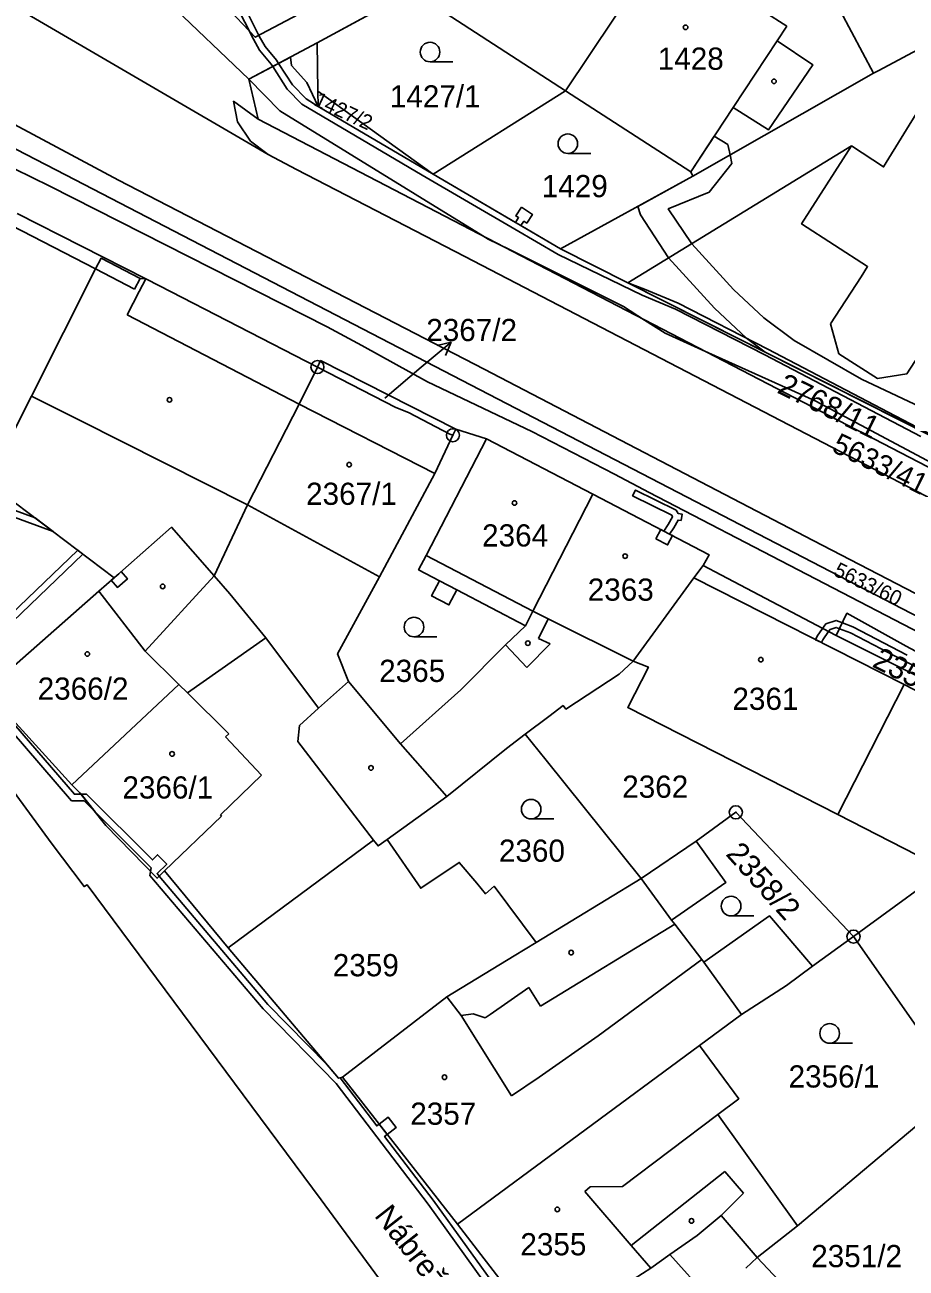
# Model space of a CAD drawing. Extents: x -644096 to -634268, y -1141430 to -1133463.
# Drawn here: x -638968.4 to -638900.9, y -1138689.3 to -1138594 of the extents above; entities that cross this region are included whole.
import ezdxf

# ---------------------------------------------------------------- set-up
doc = ezdxf.new("R2010")
doc.units = 0
for name, color, linetype in [('_CIVIL_CONSTRUCTION', 7, 'Continuous'), ('B_Hranice _3D', 7, 'Continuous'), ('M_Svah_Nasyp', 7, 'Continuous'), ('M_Svah_Zarez', 7, 'Continuous'), ('svrsek_osa_sjezdy', 7, 'Continuous'), ('svrsek_osa_terminal_VRT', 7, 'Continuous'), ('svrsek_osa_VRT', 7, 'Continuous'), ('svrsek_popisy_VRT', 7, 'Continuous'), ('terminal_VRT', 7, 'Continuous')]:
    doc.layers.add(name, color=color, linetype=linetype)

msp = doc.modelspace()

# ---------------------------------------------------------------- linework, layer by layer
at = {"layer": '_CIVIL_CONSTRUCTION'}
for centre, radius in [((-638945.97, -1138620.25), 0.5), ((-638945.97, -1138620.25), 0.0303), ((-638935.59, -1138625.47), 0.5), ((-638935.59, -1138625.47), 0.0303), ((-638913.93, -1138654.35), 0.5), ((-638913.93, -1138654.35), 0.0303), ((-638904.92, -1138663.87), 0.5), ((-638904.92, -1138663.87), 0.0303)]:
    msp.add_circle(centre, radius, dxfattribs=at)
at = {"layer": 'B_Hranice _3D'}
for points in [[(-638890.78, -1138563.36), (-638950.73, -1138594.99), (-638955.48, -1138589.96)], [(-638957.37, -1138592.33), (-638951.22, -1138598.21), (-638945.99, -1138595.43), (-638936.57, -1138590.3)], [(-638952.87, -1138591.15), (-638950.86, -1138595.14), (-638950.4, -1138595.99), (-638949.5, -1138597.05), (-638949.38, -1138597.23), (-638948.28, -1138598.97), (-638947.16, -1138600.12), (-638937.96, -1138605.55), (-638930.85, -1138609.69), (-638927.54, -1138611.62), (-638921.11, -1138614.74), (-638918.56, -1138615.81), (-638911.72, -1138619.32), (-638899.76, -1138625.58)], [(-638892.01, -1138629.03), (-638922.19, -1138613.8), (-638927.35, -1138611.2), (-638930.38, -1138609.42), (-638930.81, -1138609.17), (-638937.1, -1138605.48), (-638945.92, -1138600.3), (-638946.84, -1138599.72), (-638947.88, -1138598.65), (-638948.94, -1138597), (-638949.1, -1138596.75), (-638949.98, -1138595.71), (-638950.42, -1138594.9), (-638952.43, -1138590.91)], [(-638890.03, -1138630.03), (-638922.19, -1138613.8), (-638927.35, -1138611.2), (-638937.1, -1138605.48), (-638945.92, -1138600.3), (-638946.77, -1138598.45), (-638947.95, -1138597.16), (-638948.02, -1138596.51), (-638951.22, -1138598.21), (-638948.85, -1138600.63), (-638933.29, -1138610.21), (-638932.89, -1138610.46), (-638931.27, -1138611.26), (-638922.52, -1138615.61), (-638920.91, -1138616.65), (-638919.35, -1138617.65), (-638916.54, -1138618.92), (-638907.85, -1138622.83), (-638891.14, -1138631.75)], [(-638898.9, -1138623.72), (-638904.31, -1138621.18), (-638909.45, -1138618.21), (-638911.78, -1138616.47), (-638914.1, -1138614.31), (-638917.31, -1138610.81), (-638919.1, -1138608.14), (-638915.96, -1138606.85), (-638914.23, -1138604.66), (-638914.36, -1138604.01), (-638917.22, -1138605.64), (-638921.43, -1138607.95), (-638921.22, -1138608.6), (-638919.09, -1138611.9), (-638915.56, -1138615.75), (-638913.1, -1138618.05), (-638911.68, -1138619.1), (-638896.42, -1138626.81)], [(-638846.36, -1138666.97), (-638856.04, -1138661.61), (-638865.43, -1138658.09), (-638868.1, -1138656.7), (-638892.1, -1138644.23), (-638897.74, -1138641.71), (-638920.57, -1138629.85), (-638923.23, -1138628.46), (-638929.55, -1138625.18), (-638937.53, -1138621.38), (-638942.56, -1138618.59), (-638945.22, -1138617.18), (-638966.46, -1138606.39), (-638969.17, -1138605.08)], [(-638968.97, -1138608.49), (-638959.11, -1138613.5), (-638958.06, -1138614.03), (-638945.97, -1138620.25), (-638945.72, -1138619.75), (-638935.37, -1138625.01), (-638933.01, -1138625.74), (-638924.87, -1138629.99), (-638915.96, -1138634.64), (-638916.43, -1138635.45), (-638915.07, -1138636.17), (-638906.25, -1138640.82), (-638899.04, -1138644.41), (-638893.4, -1138646.93), (-638889.02, -1138649.21), (-638888.67, -1138648.48), (-638878.66, -1138653.59), (-638878.8, -1138653.89), (-638876.29, -1138655.07), (-638872.69, -1138657.02), (-638858.2, -1138663.86), (-638848.83, -1138668.46)], [(-638900.82, -1138642.31), (-638904.96, -1138640.14), (-638905.77, -1138639.83), (-638906.25, -1138639.65), (-638907.03, -1138639.92), (-638907.28, -1138640.28), (-638907.7, -1138640.87), (-638907.82, -1138641.13), (-638907.38, -1138641.35), (-638907.26, -1138641.13), (-638906.83, -1138640.51), (-638906.71, -1138640.34), (-638906.25, -1138640.19), (-638905.99, -1138640.29), (-638905.16, -1138640.6), (-638901.04, -1138642.75), (-638899.65, -1138643.43)], [(-638945.23, -1138673.69), (-638949.76, -1138669.07), (-638958.08, -1138659.24), (-638958.25, -1138659.4), (-638958.74, -1138658.89), (-638958.79, -1138659.18)], [(-638958.79, -1138659.18), (-638950.12, -1138669.41), (-638944.53, -1138675.11), (-638937.5, -1138684.36), (-638929.62, -1138695.31), (-638924.62, -1138701), (-638921.63, -1138703.94), (-638916.18, -1138707.85), (-638912.74, -1138712.11), (-638911.9, -1138714.88), (-638909.12, -1138718.35), (-638909.76, -1138722.58), (-638904.83, -1138729.32), (-638903.37, -1138728.5), (-638889.43, -1138750.55)], [(-638929.37, -1138694.78), (-638937.1, -1138684.06), (-638940.82, -1138679.17), (-638940.62, -1138679.01), (-638941.24, -1138678.23), (-638941.43, -1138678.37), (-638944.23, -1138674.68), (-638944.36, -1138674.72), (-638945.23, -1138673.69)]]:
    msp.add_lwpolyline(points, dxfattribs=at)
for points in [[(-638915.58, -1138602.57), (-638917.38, -1138605.31), (-638917.22, -1138605.64), (-638914.36, -1138604.01), (-638914.53, -1138603.21)], [(-638975.05, -1138604.68), (-638975.34, -1138605.51), (-638975.79, -1138606.79), (-638977.19, -1138608.19), (-638984.69, -1138622.55), (-638984.16, -1138625.3), (-638978.54, -1138628.33), (-638966.21, -1138632.84), (-638967.59, -1138631.8), (-638978.34, -1138627.87), (-638983.72, -1138624.98), (-638984.17, -1138622.63), (-638976.79, -1138608.49), (-638975.52, -1138607.23), (-638975.31, -1138607.34), (-638975.43, -1138607.56), (-638975.05, -1138607.75), (-638974.6, -1138606.87), (-638974.97, -1138606.68), (-638975.09, -1138606.9), (-638975.26, -1138606.81), (-638974.89, -1138605.74), (-638974.58, -1138604.85)], [(-638930.34, -1138608.01), (-638930.78, -1138608.68), (-638930.57, -1138608.81), (-638930.81, -1138609.17), (-638930.38, -1138609.42), (-638930.15, -1138609.09), (-638929.94, -1138609.23), (-638929.5, -1138608.56)], [(-638922.19, -1138613.8), (-638892.01, -1138629.03), (-638890.65, -1138627.4), (-638890.13, -1138627.59), (-638890.22, -1138627.82), (-638889.47, -1138628.11), (-638889.11, -1138627.18), (-638889.86, -1138626.89), (-638889.95, -1138627.13), (-638890.81, -1138626.8), (-638892.4, -1138628.71), (-638899.54, -1138625.14), (-638911.48, -1138618.88), (-638918.34, -1138615.35), (-638920.91, -1138614.28)], [(-638918.12, -1138632.01), (-638918.04, -1138631.51), (-638918.34, -1138631.47), (-638918.5, -1138631.22), (-638921.62, -1138629.67), (-638921.84, -1138630.11), (-638918.84, -1138631.6), (-638918.78, -1138631.71), (-638919.1, -1138632.31), (-638919.45, -1138632.82), (-638919.02, -1138633.05), (-638918.68, -1138632.57), (-638918.35, -1138631.97)], [(-638920.05, -1138633.41), (-638919.16, -1138633.87), (-638918.79, -1138633.16), (-638919.02, -1138633.05), (-638919.45, -1138632.82), (-638919.68, -1138632.7)], [(-638964.32, -1138634.27), (-638973.32, -1138642.89), (-638971.88, -1138645.27), (-638964.79, -1138653.47), (-638963.84, -1138653.47), (-638962.99, -1138654.32), (-638964.07, -1138652.97), (-638964.57, -1138652.97), (-638971.48, -1138644.97), (-638972.68, -1138642.97), (-638963.92, -1138634.57)], [(-638961, -1138635.92), (-638961.17, -1138636.08), (-638961.66, -1138636.5), (-638961.75, -1138636.58), (-638961.28, -1138637.13), (-638960.52, -1138636.48)], [(-638964.07, -1138652.97), (-638962.99, -1138654.32), (-638958.69, -1138658.61), (-638958.74, -1138658.89), (-638958.25, -1138659.4), (-638958.08, -1138659.24), (-638958.25, -1138659.04), (-638957.5, -1138658.31), (-638958.21, -1138657.6), (-638958.59, -1138657.99), (-638963.64, -1138652.97)], [(-638941.24, -1138678.23), (-638940.62, -1138679.01), (-638939.95, -1138678.49), (-638940.55, -1138677.7)]]:
    msp.add_lwpolyline(points, close=True, dxfattribs=at)
at = {"layer": 'M_Svah_Nasyp'}
for p, q in [((-638910.03, -1138594.15), (-638919.57, -1138588.02)), ((-638910.76, -1138595.26), (-638910.03, -1138594.15)), ((-638914.12, -1138600.37), (-638910.76, -1138595.26)), ((-638917.38, -1138605.31), (-638914.12, -1138600.37)), ((-638967.86, -1138622.47), (-638962.95, -1138612.74)), ((-638962.95, -1138612.74), (-638959.97, -1138614.28)), ((-638959.97, -1138614.28), (-638959.54, -1138613.46)), ((-638959.61, -1138614.46), (-638959.11, -1138613.5)), ((-638960.53, -1138616.24), (-638959.61, -1138614.46)), ((-638947.36, -1138623.1), (-638960.53, -1138616.24)), ((-638969.52, -1138625.78), (-638967.86, -1138622.47)), ((-638965.22, -1138623.81), (-638967.86, -1138622.47)), ((-638964.13, -1138624.35), (-638965.22, -1138623.81)), ((-638947.36, -1138623.1), (-638936.98, -1138628.41)), ((-638964.13, -1138624.35), (-638951.32, -1138630.81)), ((-638941.22, -1138636.32), (-638951.32, -1138630.81)), ((-638929.47, -1138638.95), (-638937.65, -1138634.68)), ((-638959.16, -1138642), (-638953.87, -1138636.25)), ((-638935.29, -1138637.31), (-638936.61, -1138636.62)), ((-638962.71, -1138637.42), (-638959.16, -1138642)), ((-638928.29, -1138639.54), (-638929.47, -1138638.95)), ((-638929.04, -1138641.05), (-638928.29, -1138639.54)), ((-638921.79, -1138642.77), (-638928.29, -1138639.54)), ((-638931.57, -1138641.52), (-638929.92, -1138643.27)), ((-638929.92, -1138643.27), (-638928.14, -1138641.45)), ((-638928.14, -1138641.45), (-638929.04, -1138641.05)), ((-638959.16, -1138642), (-638956.58, -1138644.55)), ((-638955.91, -1138645.21), (-638952.74, -1138648.34)), ((-638945.89, -1138646.38), (-638947.34, -1138647.71)), ((-638953, -1138648.57), (-638952.74, -1138648.34)), ((-638950.24, -1138651.51), (-638953, -1138648.57)), ((-638947.34, -1138647.71), (-638947.48, -1138648.93)), ((-638947.48, -1138648.93), (-638941.67, -1138656.47)), ((-638950.24, -1138651.51), (-638953.39, -1138654.55)), ((-638953.31, -1138654.64), (-638957.67, -1138658.84)), ((-638953.39, -1138654.55), (-638953.31, -1138654.64)), ((-638918.85, -1138662.6), (-638921.18, -1138659.42)), ((-638918.61, -1138662.92), (-638928.88, -1138669.2)), ((-638916.54, -1138665.62), (-638924.46, -1138671.47)), ((-638916.39, -1138665.83), (-638913.5, -1138669.84)), ((-638934.95, -1138669.9), (-638936.07, -1138668.48)), ((-638929.77, -1138667.76), (-638932.74, -1138669.82)), ((-638929.77, -1138667.76), (-638928.88, -1138669.2)), ((-638934.95, -1138669.9), (-638934.05, -1138669.79)), ((-638931.11, -1138676.07), (-638934.95, -1138669.9)), ((-638933.12, -1138670.08), (-638934.05, -1138669.79)), ((-638932.74, -1138669.82), (-638933.12, -1138670.08)), ((-638924.46, -1138671.47), (-638928.99, -1138674.64)), ((-638931.11, -1138676.07), (-638928.99, -1138674.64)), ((-638915.31, -1138677.49), (-638922.61, -1138683.01)), ((-638921.94, -1138687.51), (-638914.78, -1138681.86)), ((-638913.35, -1138683.51), (-638914.78, -1138681.86)), ((-638925.09, -1138683.03), (-638925.5, -1138683.39)), ((-638925.5, -1138683.39), (-638921.94, -1138687.51)), ((-638922.61, -1138683.01), (-638925.09, -1138683.03)), ((-638915.04, -1138685.22), (-638913.35, -1138683.51)), ((-638920.43, -1138689.25), (-638921.94, -1138687.51)), ((-638918.98, -1138688.22), (-638916, -1138691.51))]:
    msp.add_line(p, q, dxfattribs=at)
msp.add_lwpolyline([(-638914.12, -1138600.37), (-638911.43, -1138602.09), (-638908.03, -1138597.11), (-638910.76, -1138595.26)], dxfattribs=at)
at = {"layer": 'M_Svah_Zarez'}
for centre in [(-638917.777, -1138594.239), (-638911.007, -1138598.369), (-638957.297, -1138622.759), (-638943.537, -1138627.729), (-638930.877, -1138630.659), (-638922.407, -1138634.729), (-638957.817, -1138637.049), (-638929.857, -1138641.399), (-638963.587, -1138642.229), (-638912.017, -1138642.659), (-638957.097, -1138649.879), (-638941.867, -1138650.949), (-638926.537, -1138665.089), (-638936.237, -1138674.639), (-638927.597, -1138684.759), (-638917.327, -1138685.639)]:
    msp.add_circle(centre, 0.175, dxfattribs=at)
at = {"layer": 'svrsek_osa_sjezdy'}
for p, q in [((-638937.343, -1138596.88), (-638935.593, -1138596.88)), ((-638926.793, -1138603.9), (-638925.043, -1138603.9)), ((-638938.573, -1138640.91), (-638936.823, -1138640.91)), ((-638929.603, -1138654.86), (-638927.853, -1138654.86)), ((-638914.293, -1138662.28), (-638912.543, -1138662.28)), ((-638906.743, -1138672.03), (-638904.993, -1138672.03))]:
    msp.add_line(p, q, dxfattribs=at)
for centre in [(-638937.343, -1138596.13), (-638926.793, -1138603.15), (-638938.573, -1138640.16), (-638929.603, -1138654.11), (-638914.293, -1138661.53), (-638906.743, -1138671.28)]:
    msp.add_circle(centre, 0.75, dxfattribs=at)
at = {"layer": 'svrsek_osa_terminal_VRT'}
msp.add_arc((-642050.261, -1145189.597), 8802.25, 41.4131519, 75.3170489, dxfattribs=at)
at = {"layer": 'svrsek_popisy_VRT'}
for p, q in [((-638938.02, -1138620.27), (-638935.721, -1138618.341)), ((-638935.721, -1138618.341), (-638936.81, -1138618.601)), ((-638935.721, -1138618.341), (-638936.166, -1138619.368)), ((-638940.8, -1138622.64), (-638938.02, -1138620.27))]:
    msp.add_line(p, q, dxfattribs=at)
at = {"layer": 'terminal_VRT'}
for p, q in [((-638936.57, -1138590.3), (-638945.99, -1138595.43)), ((-638969.1, -1138592.68), (-638949.74, -1138603.98)), ((-638945.94, -1138599.13), (-638945.99, -1138595.43)), ((-638917.22, -1138605.64), (-638903.38, -1138597.74)), ((-638945.94, -1138599.13), (-638937.1, -1138605.48)), ((-638926.98, -1138599.09), (-638937.1, -1138605.48)), ((-638905.07, -1138603.3), (-638922.19, -1138613.8)), ((-638937.1, -1138605.48), (-638927.35, -1138611.2)), ((-638927.35, -1138611.2), (-638917.22, -1138605.64)), ((-638927.35, -1138611.2), (-638922.19, -1138613.8)), ((-638922.19, -1138613.8), (-638890.33, -1138629.88)), ((-638935.37, -1138625.01), (-638935.59, -1138625.47)), ((-638933.01, -1138625.74), (-638935.37, -1138625.01)), ((-638924.87, -1138629.99), (-638933.01, -1138625.74)), ((-638916.43, -1138635.45), (-638917.14, -1138636.39)), ((-638917.14, -1138636.39), (-638921.79, -1138642.77)), ((-638917.14, -1138636.39), (-638901.05, -1138644.57)), ((-638943.6, -1138644.34), (-638939.61, -1138649.1)), ((-638901.05, -1138644.57), (-638906.11, -1138654.52)), ((-638889.58, -1138650.41), (-638901.05, -1138644.57)), ((-638939.61, -1138649.1), (-638936.05, -1138653.15)), ((-638936.05, -1138653.15), (-638940.63, -1138656.43)), ((-638916.96, -1138656.55), (-638921.18, -1138659.42)), ((-638921.18, -1138659.42), (-638929.22, -1138664.31)), ((-638904.92, -1138663.87), (-638908.07, -1138666.12)), ((-638896.72, -1138675.59), (-638904.92, -1138663.87)), ((-638916.71, -1138672.21), (-638935.24, -1138685.9)), ((-638944.05, -1138674.63), (-638935.24, -1138685.9)), ((-638935.24, -1138685.9), (-638928.7, -1138694.34)), ((-638912.29, -1138688.44), (-638909.21, -1138686.02)), ((-638912.29, -1138688.44), (-638913.16, -1138689.26))]:
    msp.add_line(p, q, dxfattribs=at)
for points in [[(-638926.98, -1138599.09), (-638919.57, -1138588.02), (-638913.5, -1138585.32), (-638913.08, -1138585.13), (-638910.66, -1138584.06)], [(-638910.66, -1138584.06), (-638908.44, -1138588.22), (-638903.38, -1138597.74)], [(-638903.38, -1138597.74), (-638902.98, -1138597.53), (-638887.68, -1138589.35)], [(-638936.57, -1138590.3), (-638936.61, -1138592.85), (-638926.98, -1138599.09)], [(-638945.99, -1138595.43), (-638951.22, -1138598.21), (-638950.5, -1138601.26)], [(-638897.67, -1138749.72), (-638918.36, -1138721.29), (-638918.02, -1138721.03), (-638922.62, -1138714.74), (-638922.97, -1138714.97), (-638931.44, -1138703.41), (-638945.68, -1138684.03), (-638963.61, -1138659.9), (-638963.83, -1138660.04), (-638966.35, -1138656.69), (-638969.47, -1138652.42), (-638969.71, -1138652.59), (-638970.46, -1138651.57), (-638971.13, -1138652.04), (-638979.98, -1138640.25), (-638987.51, -1138629.68), (-638990.37, -1138625.02), (-638992.63, -1138620.52), (-638994.54, -1138615.9), (-638996.9, -1138608.17), (-638997.35, -1138605.81), (-638998.45, -1138601.32), (-638998.55, -1138597.21)], [(-638857.61, -1138659.59), (-638861.76, -1138658.81), (-638864, -1138658.05), (-638964.53, -1138605.92), (-638969, -1138603.58), (-638976.41, -1138600.24), (-638978.73, -1138598.64), (-638980.36, -1138597.52)], [(-638976.49, -1138598.02), (-638973.59, -1138599.32), (-638961.2, -1138605.93), (-638933.19, -1138620.42), (-638908, -1138633.53), (-638876.77, -1138649.71), (-638857.61, -1138659.59)], [(-638937.1, -1138605.48), (-638945.92, -1138600.3), (-638945.94, -1138599.13)], [(-638926.98, -1138599.09), (-638917.38, -1138605.31), (-638917.22, -1138605.64)], [(-638882.12, -1138606.15), (-638892.78, -1138599.37), (-638892.87, -1138599.47), (-638894.57, -1138598.4), (-638895.47, -1138599.67), (-638897.44, -1138598.3), (-638898.26, -1138599.99), (-638899.7, -1138600.19), (-638902.61, -1138604.92), (-638905.07, -1138603.3)], [(-638949.74, -1138603.98), (-638951.09, -1138602.95), (-638952.08, -1138601.48), (-638952.39, -1138599.9), (-638950.5, -1138601.26)], [(-638950.5, -1138601.26), (-638929.03, -1138612.43), (-638891.17, -1138632.09), (-638870.83, -1138642.55)], [(-638905.07, -1138603.3), (-638908.89, -1138609.29), (-638903.84, -1138612.56), (-638904.34, -1138613.35), (-638906.68, -1138616.94), (-638906.05, -1138619.23), (-638903.09, -1138621.14), (-638900.83, -1138620.76), (-638897.96, -1138616.33), (-638892.87, -1138619.6), (-638889.33, -1138614.2), (-638887.89, -1138615.13), (-638882.12, -1138606.15)], [(-638949.74, -1138603.98), (-638947.57, -1138605.13), (-638934.68, -1138611.78), (-638896.11, -1138631.83), (-638872.12, -1138644.28), (-638850.21, -1138655.53), (-638845.35, -1138657.96), (-638833.22, -1138663.51), (-638814.71, -1138671.78), (-638812.93, -1138672.51), (-638811.96, -1138672.94)], [(-638974.55, -1138606.77), (-638983.07, -1138623.61), (-638980.37, -1138624.96), (-638971.4, -1138629.51), (-638969.08, -1138630.68), (-638961.52, -1138636.38)], [(-638945.97, -1138620.25), (-638958.06, -1138614.03), (-638959.11, -1138613.5), (-638959.54, -1138613.46), (-638962.53, -1138611.92), (-638962.95, -1138612.74), (-638971.84, -1138608.16), (-638974.55, -1138606.77)], [(-638945.97, -1138620.25), (-638945.72, -1138619.75), (-638935.37, -1138625.01)], [(-638953.87, -1138636.25), (-638951.32, -1138630.81), (-638947.36, -1138623.1), (-638945.97, -1138620.25)], [(-638935.59, -1138625.47), (-638935.83, -1138625.38), (-638938.99, -1138623.74), (-638939.96, -1138623.35), (-638945.97, -1138620.25)], [(-638935.59, -1138625.47), (-638936.98, -1138628.41), (-638941.22, -1138636.32), (-638944.42, -1138642.2), (-638943.6, -1138644.34)], [(-638933.01, -1138625.74), (-638937.65, -1138634.68), (-638938.22, -1138635.78), (-638936.61, -1138636.62), (-638937.22, -1138637.78), (-638935.9, -1138638.47), (-638935.29, -1138637.31), (-638930.04, -1138640.06)], [(-638924.87, -1138629.99), (-638929.47, -1138638.95), (-638930.04, -1138640.06)], [(-638916.43, -1138635.45), (-638915.96, -1138634.64), (-638924.87, -1138629.99)], [(-638953.87, -1138636.25), (-638957.14, -1138632.52), (-638961.52, -1138636.38)], [(-638949.93, -1138640.99), (-638952.67, -1138637.61), (-638953.87, -1138636.25)], [(-638888.67, -1138648.48), (-638897.92, -1138643.21), (-638900.88, -1138641.63), (-638905.42, -1138639.11), (-638906.25, -1138640.82), (-638915.07, -1138636.17), (-638916.43, -1138635.45)], [(-638961.52, -1138636.38), (-638962.71, -1138637.42), (-638971.36, -1138645.03), (-638964.77, -1138652.25)], [(-638930.04, -1138640.06), (-638931.57, -1138641.52), (-638934.99, -1138644.98), (-638939.61, -1138649.1)], [(-638949.93, -1138640.99), (-638955.91, -1138645.21), (-638956.58, -1138644.55), (-638964.77, -1138652.25)], [(-638943.6, -1138644.34), (-638945.89, -1138646.38), (-638949.93, -1138640.99)], [(-638921.79, -1138642.77), (-638922.85, -1138643.78), (-638926.94, -1138646.44), (-638927.16, -1138646.18), (-638928.25, -1138647.01), (-638930.05, -1138648.37)], [(-638921.79, -1138642.77), (-638920.62, -1138643.23), (-638922.2, -1138646.33), (-638906.11, -1138654.52)], [(-638930.05, -1138648.37), (-638931.48, -1138649.46), (-638936.05, -1138653.15)], [(-638921.18, -1138659.42), (-638928.46, -1138650.35), (-638930.05, -1138648.37)], [(-638964.77, -1138652.25), (-638964.17, -1138652.85), (-638962.16, -1138655.35), (-638958.25, -1138659.4), (-638957.67, -1138658.84), (-638952.79, -1138664.73)], [(-638904.92, -1138663.87), (-638913.93, -1138654.35), (-638916.96, -1138656.55)], [(-638906.11, -1138654.52), (-638898.04, -1138658.64), (-638897.14, -1138656.98), (-638893.79, -1138658.68)], [(-638940.63, -1138656.43), (-638941.32, -1138656.92), (-638941.67, -1138656.47), (-638952.79, -1138664.73)], [(-638929.22, -1138664.31), (-638932.44, -1138660.01), (-638933.1, -1138660.58), (-638933.77, -1138659.78), (-638935.11, -1138658.19), (-638938.05, -1138660.17), (-638940.63, -1138656.43)], [(-638908.07, -1138666.12), (-638911.34, -1138662.28), (-638916.39, -1138665.83), (-638916.54, -1138665.62), (-638918.61, -1138662.92), (-638918.85, -1138662.6), (-638914.7, -1138659.73), (-638916.96, -1138656.55)], [(-638894.03, -1138659.22), (-638896.52, -1138657.74), (-638904.92, -1138663.87)], [(-638952.79, -1138664.73), (-638944.36, -1138674.72), (-638944.05, -1138674.63)], [(-638929.22, -1138664.31), (-638930.9, -1138665.33), (-638936.07, -1138668.48), (-638944.05, -1138674.63)], [(-638908.07, -1138666.12), (-638910.06, -1138667.6), (-638913.5, -1138669.84), (-638916.71, -1138672.21)], [(-638909.21, -1138686.02), (-638915.31, -1138677.49), (-638913.71, -1138676.28), (-638916.71, -1138672.21)], [(-638909.21, -1138686.02), (-638898.46, -1138676.99), (-638896.72, -1138675.59)], [(-638928.7, -1138694.34), (-638924.82, -1138691.06), (-638924.26, -1138691.72), (-638920.43, -1138689.25), (-638918.98, -1138688.22), (-638916.9, -1138686.75), (-638915.04, -1138685.22), (-638912.29, -1138688.44)], [(-638912.29, -1138688.44), (-638909.01, -1138691.93), (-638910.03, -1138692.81)]]:
    msp.add_lwpolyline(points, dxfattribs=at)

# ---------------------------------------------------------------- texts
at = {"layer": 'svrsek_osa_VRT'}
for s, p in [('1428', (-638919.91, -1138597.485)), ('1427/1', (-638940.426, -1138600.375)), ('1429', (-638928.79, -1138607.245)), ('2367/2', (-638937.636, -1138618.265)), ('2367/1', (-638946.836, -1138630.805)), ('2364', (-638933.36, -1138633.995)), ('2363', (-638925.27, -1138638.145)), ('2365', (-638941.24, -1138644.365)), ('2366/2', (-638967.39, -1138645.725)), ('2361', (-638914.19, -1138646.505)), ('2366/1', (-638960.9, -1138653.295)), ('2362', (-638922.63, -1138653.235)), ('2360', (-638932.07, -1138658.135)), ('2359', (-638944.791, -1138666.905)), ('2356/1', (-638909.89, -1138675.425)), ('2357', (-638938.86, -1138678.275)), ('2355', (-638930.43, -1138688.275)), ('2351/2', (-638908.156, -1138689.182))]:
    msp.add_text(s, height=1.7, dxfattribs=at).set_placement(p)
for s, height, rotation, p in [('1427/2', 1.14, 335, (-638946.317, -1138600.175)), ('2768/11', 1.7, 334, (-638910.848, -1138622.186)), ('5633/41', 1.601, 334, (-638906.673, -1138626.678)), ('5633/60', 1.139, 334, (-638906.521, -1138636.172)), ('2358/3', 1.7, 333, (-638903.562, -1138643.158)), ('2358/2', 1.7, 312, (-638914.765, -1138657.584))]:
    msp.add_text(s, height=height, rotation=rotation, dxfattribs=at).set_placement(p)
at = {"layer": 'svrsek_popisy_VRT'}
msp.add_text('Nábreží', height=1.7, rotation=308, dxfattribs=at).set_placement((-638941.663, -1138685.249))

doc.saveas('drawing.dxf')
